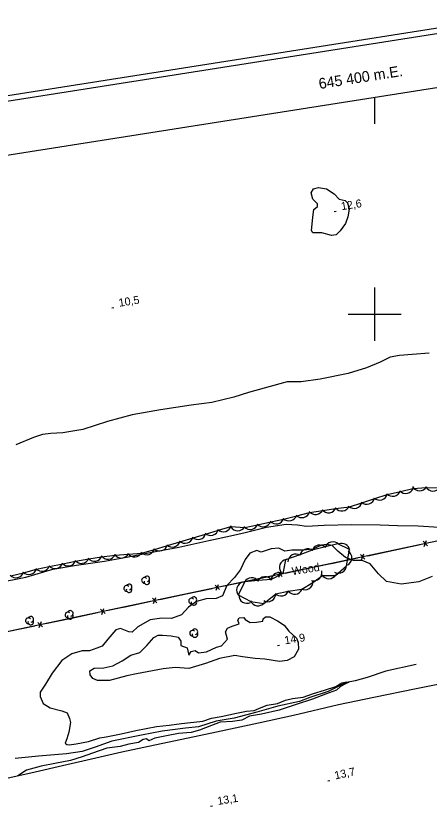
# Model space of a CAD drawing. Extents: x 643342 to 646936, y 5873857 to 5876103.
# Drawn here: x 645265.5 to 645420.4, y 5875612.3 to 5875911.7 of the extents above; entities that cross this region are included whole.
import ezdxf

# ---------------------------------------------------------------- set-up
doc = ezdxf.new("R2010")
doc.units = 0
for name, color, linetype in [('Niveau 2', 7, 'Continuous'), ('Niveau 22', 7, 'Continuous'), ('Niveau 25', 7, 'Continuous'), ('Niveau 3', 7, 'Continuous'), ('Niveau 37', 7, 'Continuous'), ('Niveau 4', 7, 'Continuous'), ('Niveau 44', 7, 'Continuous'), ('Niveau 60', 7, 'Continuous'), ('Niveau 61', 7, 'Continuous')]:
    doc.layers.add(name, color=color, linetype=linetype)

msp = doc.modelspace()

# ---------------------------------------------------------------- linework, layer by layer
at = {"layer": 'Niveau 2'}
for points in [[(645386.69, 5875843.02), (645388.99, 5875842.51), (645389.82, 5875841.65), (645390.49, 5875839.27), (645389.94, 5875836.44), (645389, 5875833.98), (645387, 5875831.14), (645385.52, 5875829.67), (645383.81, 5875829.41), (645380.19, 5875830.5), (645376.79, 5875830.39), (645376.31, 5875831.28), (645376.56, 5875833.68), (645376.85, 5875836.27), (645377.23, 5875839.14), (645378.62, 5875840.36), (645378.59, 5875841.29), (645376.82, 5875843.06), (645376.14, 5875845.44), (645377.05, 5875846.97), (645378.91, 5875847.48), (645381.9, 5875846.97), (645384.84, 5875845.07), (645386.69, 5875843.02)], [(645421.61, 5875701.61), (645416.53, 5875699.66), (645409.97, 5875698.81), (645404.46, 5875699.73), (645401.43, 5875702.67), (645398.26, 5875706.46), (645395.27, 5875707.6), (645392.09, 5875707.62), (645389.1, 5875708.81), (645386.17, 5875711.18), (645384.08, 5875713.21), (645382.03, 5875713.61), (645380.08, 5875713.39), (645376.87, 5875711.89), (645373.14, 5875711.57), (645368.93, 5875711.5), (645366.3, 5875711.16), (645364.12, 5875712.31), (645361.2, 5875712), (645357.49, 5875710.81), (645355.76, 5875711.42), (645353.13, 5875710.44), (645351.38, 5875708.02), (645349.63, 5875704.26), (645347.47, 5875701.22), (645344.5, 5875698.23), (645342.93, 5875694.43), (645340.6, 5875693.36)], [(645340.6, 5875693.36), (645336.78, 5875693.32), (645333.17, 5875692.25), (645330.12, 5875690.13), (645327.55, 5875687.23), (645323.79, 5875685.86), (645320.18, 5875686.07), (645315.78, 5875685.46), (645311.15, 5875682.85), (645309.08, 5875680.75), (645307.8, 5875680.87), (645304.62, 5875682.11), (645302.92, 5875681.67), (645299.93, 5875678.15), (645297.78, 5875675.58), (645295.77, 5875674.82), (645293.02, 5875673.77), (645290.24, 5875673.82), (645286.39, 5875672.73), (645282.63, 5875670.14), (645278.99, 5875665.4), (645276.58, 5875661.28), (645274.53, 5875658.25), (645274.55, 5875656.68), (645275.65, 5875654.1), (645278.29, 5875652.46), (645282.68, 5875651.33), (645284.72, 5875650.57), (645285.6, 5875648.43), (645285.97, 5875646.89), (645285.25, 5875643.28), (645284.49, 5875640.76), (645283.98, 5875639.24)], [(645347.51, 5875672.01), (645341.78, 5875670.88), (645336.51, 5875669.03), (645330.32, 5875667.21), (645325.15, 5875667.52), (645320.63, 5875667.01), (645310.73, 5875665.23), (645307.11, 5875664.39), (645300.5, 5875662.66), (645296.04, 5875662.74), (645294.24, 5875663.45), (645293.31, 5875664.77), (645293.17, 5875666.33), (645294.82, 5875667.28), (645298.45, 5875667.42), (645301.8, 5875668.18), (645305.27, 5875670.05), (645308.55, 5875672.19), (645311.94, 5875673.12), (645314.59, 5875675.79), (645317.15, 5875678.8), (645318.75, 5875679.7), (645320.48, 5875679.73), (645323.62, 5875679.48), (645326.27, 5875678.89), (645327.33, 5875677.41), (645327.36, 5875675.79), (645329.69, 5875674.89), (645329.91, 5875673.8), (645330.34, 5875672.15), (645331.14, 5875673.56), (645332.67, 5875673.92), (645333.91, 5875672.99), (645336.99, 5875673.43), (645340.65, 5875675.14), (645342.56, 5875675.65), (645344.77, 5875678.16), (645344.11, 5875680.96), (645344.81, 5875682.24), (645346.53, 5875683.02), (645349.16, 5875683.89), (645348.63, 5875685.3), (645349.19, 5875686.16), (645350.92, 5875686.25), (645351.49, 5875685.6), (645353.27, 5875684.42), (645355.74, 5875684.57), (645358.02, 5875684.89), (645358.17, 5875685.83), (645359.08, 5875686.6), (645360.64, 5875686.56), (645363.61, 5875685.02), (645366.06, 5875683.37), (645367.76, 5875681.2), (645370.64, 5875678.6), (645371.25, 5875676.97), (645371.48, 5875674.43), (645369.83, 5875671.5), (645367.24, 5875670.17), (645364.27, 5875669.8), (645358.82, 5875670.72), (645355.17, 5875670.87), (645350.38, 5875671.5), (645347.51, 5875672.01)], [(645283.98, 5875639.24), (645284.61, 5875638.71), (645285.44, 5875638.55), (645288.04, 5875638.95), (645292.68, 5875639.84), (645296.96, 5875641.21), (645299.36, 5875641.59), (645304.94, 5875642.66), (645310.44, 5875643.95), (645318.13, 5875645.43), (645322.89, 5875645.96), (645327.52, 5875646.6), (645335.54, 5875647.47), (645338.79, 5875648.62), (645342.39, 5875649.22), (645348.23, 5875650.49), (645351.87, 5875651.21), (645354.79, 5875651.47), (645357.39, 5875652.51), (645359.71, 5875653.38), (645363.58, 5875654.12), (645366.62, 5875655.37), (645369.14, 5875655.97), (645373.23, 5875656.38), (645377.1, 5875657.76), (645381.17, 5875659.05), (645385.41, 5875660.46), (645387.72, 5875661.77), (645389.56, 5875662.19), (645390.35, 5875662.05), (645389.05, 5875661.39), (645387.18, 5875660.38), (645385.68, 5875659.09), (645381.57, 5875657.51), (645376.71, 5875655.69), (645370.59, 5875653.65), (645364.24, 5875651.59), (645357.61, 5875650.08), (645353.05, 5875649.34), (645350.24, 5875647.81), (645346.63, 5875647.38), (645342.03, 5875647.04), (645338.79, 5875645.77), (645334.31, 5875644.1), (645331.21, 5875643.19), (645326.44, 5875642.84), (645321.95, 5875641.92), (645317.5, 5875641.13), (645315.34, 5875640.07), (645314.4, 5875640.8), (645313.21, 5875640.58), (645311.39, 5875639.49), (645307.75, 5875638.77), (645304.58, 5875637.91), (645299.54, 5875637.3), (645294.2, 5875635.43), (645290.33, 5875634.05), (645285.93, 5875632.73), (645280.06, 5875631.64), (645274.94, 5875630.56), (645269.38, 5875629.08), (645266.18, 5875627)]]:
    msp.add_lwpolyline(points, dxfattribs=at)
at = {"layer": 'Niveau 22'}
for points in [[(645420.43, 5875785.41), (645414.01, 5875784.87), (645409.31, 5875784.47), (645405.78, 5875783.82), (645402.02, 5875781.99), (645396.9, 5875779.81), (645390.03, 5875777.71), (645379.59, 5875775.55), (645372.4, 5875774.59)], [(645372.4, 5875774.59), (645367.19, 5875774.61), (645364.48, 5875773.91), (645352.62, 5875770.58), (645347.23, 5875768.84), (645338.95, 5875766.86), (645331.17, 5875765.85), (645319.63, 5875764.17), (645309.03, 5875762.22), (645299.86, 5875759.69), (645290.5, 5875756.79), (645283.08, 5875755.46), (645278.58, 5875755.2), (645275.47, 5875754.93), (645272.1, 5875753.71), (645265.37, 5875751.04)], [(645258.26, 5875699.32), (645269.22, 5875701.43), (645279.29, 5875704.39), (645288.21, 5875705.86), (645298.73, 5875707.46), (645306.96, 5875708.87), (645315.84, 5875710.68), (645326.55, 5875712.65), (645337.79, 5875715.13), (645345.97, 5875716.87), (645351.41, 5875718.16), (645359.45, 5875720.13), (645366.75, 5875721.22)], [(645366.75, 5875721.22), (645371.05, 5875721), (645374.45, 5875720.48), (645381.11, 5875720.94), (645391.49, 5875721.13), (645402.02, 5875720.98), (645408.62, 5875720.74), (645416.36, 5875720.7), (645424.15, 5875720.09)]]:
    msp.add_lwpolyline(points, dxfattribs=at)
at = {"layer": 'Niveau 25'}
msp.add_lwpolyline([(645254.6, 5875624.44), (645271.1, 5875628.09), (645284.5, 5875631.24), (645293.81, 5875633.33), (645305.16, 5875635.94), (645317.56, 5875638.53), (645327.67, 5875640.69), (645340.72, 5875643.46), (645356.39, 5875646.8), (645369.53, 5875649.68), (645386.39, 5875653.7), (645399.64, 5875656.48), (645415.51, 5875659.71), (645430.12, 5875662.61), (645446.61, 5875666.36), (645458.64, 5875668.33), (645482.57, 5875673.42), (645499.83, 5875677.23), (645514.05, 5875680.08), (645531.43, 5875683.55), (645549.94, 5875687.01), (645564.93, 5875689.92), (645581.02, 5875693.28)], dxfattribs=at)
at = {"layer": 'Niveau 3'}
for p, q in [((645384.75, 5875838.49), (645385.54, 5875838.62)), ((645301.39, 5875802.32), (645302.18, 5875802.44)), ((645363.55, 5875675.82), (645364.34, 5875675.94)), ((645382.43, 5875625.05), (645383.22, 5875625.22)), ((645338.38, 5875615.63), (645339.17, 5875615.76))]:
    msp.add_line(p, q, dxfattribs=at)
at = {"layer": 'Niveau 37'}
for p, q in [((645446.76, 5875719.92), (645383.77, 5875706.55)), ((645383.77, 5875706.55), (645305.77, 5875690.21)), ((645305.77, 5875690.21), (645215.86, 5875671.2))]:
    msp.add_line(p, q, dxfattribs=at)
for points in [[(645407.25, 5875711.53), (645417.03, 5875713.61)], [(645418.15, 5875714.87), (645419.84, 5875713.18)], [(645418.57, 5875712.91), (645419.42, 5875715.14)], [(645394.68, 5875709.89), (645396.36, 5875708.2)], [(645395.09, 5875707.93), (645395.95, 5875710.16)], [(645397.47, 5875709.46), (645407.25, 5875711.53)], [(645376.23, 5875704.97), (645386.01, 5875707.02)], [(645383.77, 5875706.55), (645393.55, 5875708.63)], [(645366.44, 5875702.92), (645376.23, 5875704.97)], [(645352.74, 5875700.05), (645362.53, 5875702.1)], [(645363.65, 5875703.36), (645365.33, 5875701.67)], [(645364.06, 5875701.4), (645364.92, 5875703.63)], [(645340.17, 5875698.44), (645341.85, 5875696.75)], [(645340.58, 5875696.48), (645341.44, 5875698.71)], [(645342.95, 5875698), (645352.74, 5875700.05)], [(645319.47, 5875693.08), (645329.25, 5875695.13)], [(645329.25, 5875695.13), (645339.04, 5875697.18)], [(645305.77, 5875690.21), (645315.55, 5875692.26)], [(645316.68, 5875693.52), (645318.36, 5875691.83)], [(645317.09, 5875691.56), (645317.95, 5875693.78)], [(645297.2, 5875689.42), (645298.89, 5875687.73)], [(645297.62, 5875687.47), (645298.47, 5875689.69)], [(645299.99, 5875688.99), (645309.77, 5875691.06)], [(645276.51, 5875684.03), (645286.3, 5875686.09)], [(645286.3, 5875686.09), (645296.08, 5875688.16)], [(645262.82, 5875681.13), (645272.6, 5875683.2)], [(645273.72, 5875684.46), (645275.41, 5875682.77)], [(645274.14, 5875682.5), (645275, 5875684.73)]]:
    msp.add_lwpolyline(points, dxfattribs=at)
at = {"layer": 'Niveau 4'}
msp.add_lwpolyline([(645415.56, 5875668.68), (645404.24, 5875666.19), (645397.17, 5875663.83), (645392.67, 5875662.51), (645389.49, 5875661.88), (645387.27, 5875660.88), (645384.61, 5875659.6), (645382.5, 5875658.6), (645375.66, 5875656.26), (645371.86, 5875654.77), (645363.69, 5875653.01), (645355.79, 5875650.82), (645347.31, 5875648.57), (645340.58, 5875647.4), (645333.94, 5875645.31), (645329.01, 5875644.76), (645320.3, 5875643.66), (645312.55, 5875642.17), (645301.39, 5875639.92), (645295.2, 5875637.75), (645290.25, 5875636.04), (645284.41, 5875635.18), (645273.92, 5875634.38), (645265.18, 5875633.51)], dxfattribs=at)
at = {"layer": 'Niveau 44'}
for points in [[(645307.53, 5875710.02), (645312.73, 5875710.37), (645317.37, 5875711.79), (645322.3, 5875713.28), (645326.94, 5875714.69), (645331.88, 5875716.13), (645336.54, 5875717.51), (645341.44, 5875719.06), (645346.09, 5875720.44), (645351.3, 5875720.02), (645356.05, 5875721.04), (645361.08, 5875722.13), (645365.82, 5875723.15), (645370.82, 5875724.41), (645375.53, 5875725.6), (645380.56, 5875726.45), (645385.37, 5875727.11), (645390.54, 5875727.7), (645395.15, 5875729.23), (645400.04, 5875730.84), (645404.65, 5875732.37), (645409.63, 5875733.54), (645414.36, 5875734.6), (645419.4, 5875734.95), (645424.25, 5875734.86)], [(645385.27, 5875702.08), (645389.41, 5875705.63), (645390.58, 5875711.75), (645386.24, 5875713.93), (645381.53, 5875712.77), (645376.5, 5875711.55), (645371.96, 5875709.81), (645366.51, 5875707.95), (645365.52, 5875702.79), (645361.14, 5875700.56), (645356.31, 5875700.14), (645351.33, 5875699.71), (645348.8, 5875694.78), (645353.6, 5875692.28), (645358.39, 5875691.54), (645362.88, 5875695.1), (645367.61, 5875696.17), (645372.72, 5875696.91), (645376.85, 5875699.46), (645380.42, 5875702.07), (645385.27, 5875702.08)], [(645263.53, 5875701.88), (645268.24, 5875703.08), (645273.2, 5875704.39), (645277.95, 5875705.38), (645282.99, 5875706.42), (645287.75, 5875707.41), (645292.81, 5875708.24), (645297.6, 5875709.03), (645302.69, 5875709.61), (645307.53, 5875710.02)]]:
    msp.add_lwpolyline(points, dxfattribs=at)
for centre, radius, start, end in [((645406.73, 5875734.71), 3, 222.6057, 342.5836), ((645406.73, 5875734.71), 3, 222.6057, 342.5836), ((645406.73, 5875734.71), 3, 222.6057, 342.5836), ((645411.61, 5875735.8), 3, 222.6057, 342.5836), ((645411.61, 5875735.8), 3, 222.6057, 342.5836), ((645411.61, 5875735.8), 3, 222.6057, 342.5836), ((645416.86, 5875736.77), 3, 208.9071, 328.885), ((645416.86, 5875736.77), 3, 208.9071, 328.885), ((645416.86, 5875736.77), 3, 208.9071, 328.885), ((645421.86, 5875736.67), 3, 208.9071, 328.885), ((645421.86, 5875736.67), 3, 208.9071, 328.885), ((645421.86, 5875736.67), 3, 208.9071, 328.885), ((645397.04, 5875731.71), 3, 228.3085, 348.2864), ((645397.04, 5875731.71), 3, 228.3085, 348.2864), ((645397.04, 5875731.71), 3, 228.3085, 348.2864), ((645401.79, 5875733.28), 3, 228.3085, 348.2864), ((645401.79, 5875733.28), 3, 228.3085, 348.2864), ((645401.79, 5875733.28), 3, 228.3085, 348.2864), ((645387.69, 5875729.2), 3, 217.7299, 337.7079), ((645387.69, 5875729.2), 3, 217.7299, 337.7079), ((645387.69, 5875729.2), 3, 217.7299, 337.7079), ((645392.29, 5875730.14), 3, 228.3085, 348.2864), ((645392.29, 5875730.14), 3, 228.3085, 348.2864), ((645392.29, 5875730.14), 3, 228.3085, 348.2864), ((645367.89, 5875725.49), 3, 224.1648, 344.1427), ((645367.89, 5875725.49), 3, 224.1648, 344.1427), ((645367.89, 5875725.49), 3, 224.1648, 344.1427), ((645372.74, 5875726.71), 3, 224.1648, 344.1427), ((645372.74, 5875726.71), 3, 224.1648, 344.1427), ((645372.74, 5875726.71), 3, 224.1648, 344.1427), ((645377.78, 5875727.86), 3, 217.7299, 337.7079), ((645377.78, 5875727.86), 3, 217.7299, 337.7079), ((645377.78, 5875727.86), 3, 217.7299, 337.7079), ((645382.73, 5875728.53), 3, 217.7299, 337.7079), ((645382.73, 5875728.53), 3, 217.7299, 337.7079), ((645382.73, 5875728.53), 3, 217.7299, 337.7079), ((645358.19, 5875723.31), 3, 222.2069, 342.1848), ((645358.19, 5875723.31), 3, 222.2069, 342.1848), ((645358.19, 5875723.31), 3, 222.2069, 342.1848), ((645363.08, 5875724.36), 3, 222.2069, 342.1848), ((645363.08, 5875724.36), 3, 222.2069, 342.1848), ((645363.08, 5875724.36), 3, 222.2069, 342.1848), ((645338.47, 5875720.02), 3, 226.5337, 346.5117), ((645338.47, 5875720.02), 3, 226.5337, 346.5117), ((645338.47, 5875720.02), 3, 226.5337, 346.5117), ((645343.27, 5875721.44), 3, 226.5337, 346.5117), ((645343.27, 5875721.44), 3, 226.5337, 346.5117), ((645343.27, 5875721.44), 3, 226.5337, 346.5117), ((645348.63, 5875721.78), 3, 211.2648, 331.2428), ((645348.63, 5875721.78), 3, 211.2648, 331.2428), ((645348.63, 5875721.78), 3, 211.2648, 331.2428), ((645353.3, 5875722.25), 3, 222.2069, 342.1848), ((645353.3, 5875722.25), 3, 222.2069, 342.1848), ((645353.3, 5875722.25), 3, 222.2069, 342.1848), ((645328.91, 5875717.1), 3, 226.4396, 346.4175), ((645328.91, 5875717.1), 3, 226.4396, 346.4175), ((645328.91, 5875717.1), 3, 226.4396, 346.4175), ((645333.71, 5875718.51), 3, 226.4396, 346.4175), ((645333.71, 5875718.51), 3, 226.4396, 346.4175), ((645333.71, 5875718.51), 3, 226.4396, 346.4175), ((645319.32, 5875714.22), 3, 226.9169, 346.8949), ((645319.32, 5875714.22), 3, 226.9169, 346.8949), ((645319.32, 5875714.22), 3, 226.9169, 346.8949), ((645324.11, 5875715.67), 3, 226.9169, 346.8949), ((645324.11, 5875715.67), 3, 226.9169, 346.8949), ((645324.11, 5875715.67), 3, 226.9169, 346.8949), ((645379.45, 5875710.44), 3, 43.852, 163.83), ((645379.45, 5875710.44), 3, 43.852, 163.83), ((645379.45, 5875710.44), 3, 43.852, 163.83), ((645384.31, 5875711.64), 3, 43.852, 163.83), ((645384.31, 5875711.64), 3, 43.852, 163.83), ((645384.31, 5875711.64), 3, 43.852, 163.83), ((645387.66, 5875711.06), 3, 7.3003, 113.0117), ((645387.66, 5875711.06), 3, 7.3003, 113.0117), ((645387.66, 5875711.06), 3, 7.3003, 113.0117), ((645299.98, 5875711.15), 3, 214.9263, 334.9042), ((645299.98, 5875711.15), 3, 214.9263, 334.9042), ((645299.98, 5875711.15), 3, 214.9263, 334.9042), ((645304.96, 5875711.57), 3, 214.9263, 334.9042), ((645304.96, 5875711.57), 3, 214.9263, 334.9042), ((645304.96, 5875711.57), 3, 214.9263, 334.9042), ((645309.94, 5875712), 3, 214.9263, 334.9042), ((645309.94, 5875712), 3, 214.9263, 334.9042), ((645309.94, 5875712), 3, 214.9263, 334.9042), ((645314.54, 5875712.77), 3, 226.9169, 346.8949), ((645314.54, 5875712.77), 3, 226.9169, 346.8949), ((645314.54, 5875712.77), 3, 226.9169, 346.8949), ((645370.47, 5875707.07), 3, 57.8793, 177.8573), ((645370.47, 5875707.07), 3, 57.8793, 177.8573), ((645370.47, 5875707.07), 3, 57.8793, 177.8573), ((645374.86, 5875709.03), 3, 50.9928, 170.9707), ((645374.86, 5875709.03), 3, 50.9928, 170.9707), ((645374.86, 5875709.03), 3, 50.9928, 170.9707), ((645388.45, 5875708.6), 3, 297.3147, 57.2927), ((645388.45, 5875708.6), 3, 297.3147, 57.2927), ((645388.45, 5875708.6), 3, 297.3147, 57.2927), ((645280.12, 5875707.63), 3, 221.7321, 341.7101), ((645280.12, 5875707.63), 3, 221.7321, 341.7101), ((645280.12, 5875707.63), 3, 221.7321, 341.7101), ((645285.01, 5875708.64), 3, 221.7321, 341.7101), ((645285.01, 5875708.64), 3, 221.7321, 341.7101), ((645285.01, 5875708.64), 3, 221.7321, 341.7101), ((645289.99, 5875709.56), 3, 219.3506, 339.3286), ((645289.99, 5875709.56), 3, 219.3506, 339.3286), ((645289.99, 5875709.56), 3, 219.3506, 339.3286), ((645294.92, 5875710.37), 3, 219.3506, 339.3286), ((645294.92, 5875710.37), 3, 219.3506, 339.3286), ((645294.92, 5875710.37), 3, 219.3506, 339.3286), ((645367.27, 5875705.05), 3, 98.6653, 218.6432), ((645367.27, 5875705.05), 3, 98.6653, 218.6432), ((645367.27, 5875705.05), 3, 98.6653, 218.6432), ((645270.29, 5875705.42), 3, 224.3117, 344.2896), ((645270.29, 5875705.42), 3, 224.3117, 344.2896), ((645270.29, 5875705.42), 3, 224.3117, 344.2896), ((645275.22, 5875706.61), 3, 221.7321, 341.7101), ((645275.22, 5875706.61), 3, 221.7321, 341.7101), ((645275.22, 5875706.61), 3, 221.7321, 341.7101), ((645377.21, 5875703.06), 3, 253.1374, 13.1153), ((645377.21, 5875703.06), 3, 253.1374, 13.1153), ((645377.21, 5875703.06), 3, 253.1374, 13.1153), ((645386.42, 5875705.86), 3, 241.6977, 1.6757), ((645386.42, 5875705.86), 3, 241.6977, 1.6757), ((645386.42, 5875705.86), 3, 241.6977, 1.6757), ((645265.45, 5875704.19), 3, 224.3117, 344.2896), ((645265.45, 5875704.19), 3, 224.3117, 344.2896), ((645265.45, 5875704.19), 3, 224.3117, 344.2896), ((645313.65, 5875700.21), 1.05, 44.1154, 269.804), ((645314.55, 5875700.74), 1.05, 282.2692, 149.7263), ((645353.9, 5875698.16), 3, 34.9384, 154.9164), ((645353.9, 5875698.16), 3, 34.9384, 154.9164), ((645353.9, 5875698.16), 3, 34.9384, 154.9164), ((645358.88, 5875698.59), 3, 34.9384, 154.9164), ((645358.88, 5875698.59), 3, 34.9384, 154.9164), ((645358.88, 5875698.59), 3, 34.9384, 154.9164), ((645364.12, 5875700.13), 3, 56.2496, 176.2276), ((645364.12, 5875700.13), 3, 56.2496, 176.2276), ((645364.12, 5875700.13), 3, 56.2496, 176.2276), ((645382.84, 5875703.84), 3, 210.0427, 330.0207), ((645382.84, 5875703.84), 3, 210.0427, 330.0207), ((645382.84, 5875703.84), 3, 210.0427, 330.0207), ((645306.99, 5875697.2), 1.05, 44.1154, 269.804), ((645307.89, 5875697.73), 1.05, 282.2692, 149.7263), ((645314.55, 5875699.69), 1.05, 166.9369, 29.6212), ((645351.2, 5875696.58), 3, 102.9669, 222.9449), ((645351.2, 5875696.58), 3, 102.9669, 222.9449), ((645351.2, 5875696.58), 3, 102.9669, 222.9449), ((645373.86, 5875699.68), 3, 241.6966, 1.6746), ((645373.86, 5875699.68), 3, 241.6966, 1.6746), ((645373.86, 5875699.68), 3, 241.6966, 1.6746), ((645307.89, 5875696.68), 1.05, 166.9369, 29.6212), ((645352.05, 5875694.6), 3, 177.5896, 297.5676), ((645352.05, 5875694.6), 3, 177.5896, 297.5676), ((645352.05, 5875694.6), 3, 177.5896, 297.5676), ((645359.9, 5875695.22), 3, 239.6838, 359.6617), ((645359.9, 5875695.22), 3, 239.6838, 359.6617), ((645359.9, 5875695.22), 3, 239.6838, 359.6617), ((645364.85, 5875697.36), 3, 222.7617, 342.7397), ((645364.85, 5875697.36), 3, 222.7617, 342.7397), ((645364.85, 5875697.36), 3, 222.7617, 342.7397), ((645369.98, 5875697.99), 3, 216.0514, 336.0294), ((645369.98, 5875697.99), 3, 216.0514, 336.0294), ((645369.98, 5875697.99), 3, 216.0514, 336.0294), ((645331.31, 5875692.46), 1.05, 44.1154, 269.804), ((645332.21, 5875691.94), 1.05, 166.9369, 29.6212), ((645332.21, 5875692.99), 1.05, 282.2692, 149.7263), ((645356.27, 5875693.65), 3, 201.1973, 321.1752), ((645356.27, 5875693.65), 3, 201.1973, 321.1752), ((645356.27, 5875693.65), 3, 201.1973, 321.1752), ((645285.86, 5875687.81), 1.05, 282.2692, 149.7263), ((645270.11, 5875685.07), 1.05, 44.1154, 269.804), ((645271.01, 5875685.6), 1.05, 282.2692, 149.7263), ((645284.96, 5875687.28), 1.05, 44.1154, 269.804), ((645285.86, 5875686.76), 1.05, 166.9369, 29.6212), ((645271.01, 5875684.55), 1.05, 166.9369, 29.6212), ((645331.69, 5875680.42), 1.05, 44.1154, 269.804), ((645332.59, 5875679.9), 1.05, 166.9369, 29.6212), ((645332.59, 5875680.95), 1.05, 282.2692, 149.7263)]:
    msp.add_arc(centre, radius, start, end, dxfattribs=at)
at = {"layer": 'Niveau 60'}
msp.add_line((645400, 5875881.32), (645400, 5875871.32), dxfattribs=at)
for points in [[(643342.09, 5875579.85), (646664.86, 5876102.57), (646935.9, 5874379.74), (643613.15, 5873856.99), (643342.1, 5875579.83)], [(643342.09, 5875579.85), (646664.86, 5876102.57), (646935.9, 5874379.74), (643613.15, 5873856.99), (643342.1, 5875579.83)], [(643342.09, 5875579.85), (646664.86, 5876102.57), (646935.9, 5874379.74), (643613.15, 5873856.99), (643342.1, 5875579.83)], [(643344.38, 5875578.18), (646663.19, 5876100.29), (646933.6, 5874381.38), (643614.81, 5873859.28), (643344.38, 5875578.18)], [(643344.38, 5875578.18), (646663.19, 5876100.29), (646933.6, 5874381.38), (643614.81, 5873859.28), (643344.38, 5875578.18)], [(643344.38, 5875578.18), (646663.19, 5876100.29), (646933.6, 5874381.38), (643614.81, 5873859.28), (643344.38, 5875578.18)]]:
    msp.add_lwpolyline(points, dxfattribs=at)
msp.add_lwpolyline([(643367.26, 5875561.52), (646133.22, 5875996.67), (646397.42, 5874317.29), (643631.46, 5873882.15)], close=True, dxfattribs=at)
at = {"layer": 'Niveau 61'}
for points in [[(645400, 5875810), (645400, 5875800), (645400, 5875790)], [(645390, 5875800), (645400, 5875800), (645410, 5875800)]]:
    msp.add_lwpolyline(points, dxfattribs=at)

# ---------------------------------------------------------------- texts
at = {"layer": 'Niveau 3'}
for s, rotation, p in [('12,6 ', 8.9405, (645387.61, 5875838.9)), ('10,5 ', 8.941, (645304.24, 5875802.73)), ('14,9 ', 8.9405, (645366.4, 5875676.22)), ('13,7 ', 11.9246, (645385.26, 5875625.61)), ('13,1 ', 8.9405, (645341.23, 5875616.04))]:
    msp.add_text(s, height=3, rotation=rotation, dxfattribs=at).set_placement(p)
at = {"layer": 'Niveau 44'}
msp.add_text('Wood', height=3, rotation=8.9405, dxfattribs=at).set_placement((645369.17, 5875702.14))
at = {"layer": 'Niveau 61'}
msp.add_text('645 400 m.E.', height=3.9998, rotation=8.9407, dxfattribs=at).set_placement((645379.33, 5875884.31))

doc.saveas('drawing.dxf')
